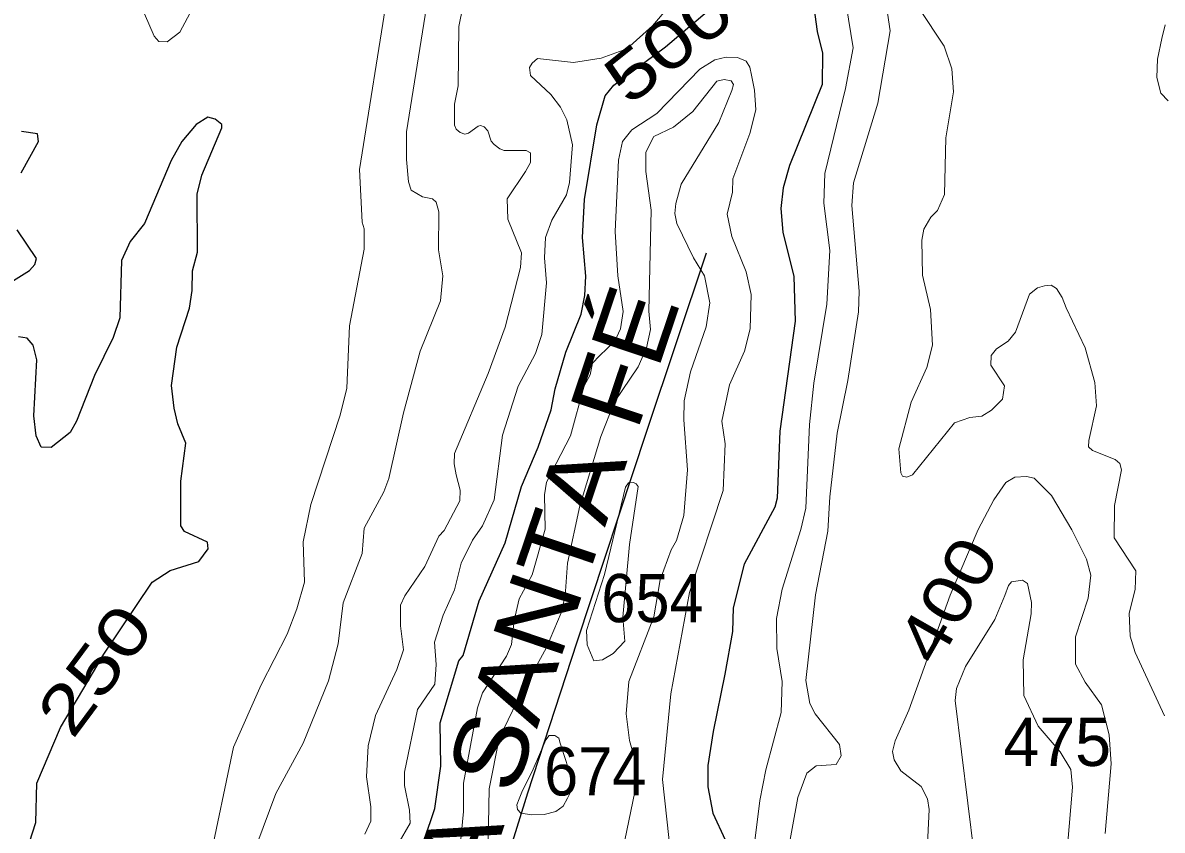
# Model space of a CAD drawing. Extents: x 499.9 to 555.3, y 9281.5 to 9336.8.
# Drawn here: x 528.732 to 532.51, y 9283.876 to 9286.554 of the extents above; entities that cross this region are included whole.
import ezdxf
from ezdxf.enums import TextEntityAlignment as Align

# ---------------------------------------------------------------- set-up
doc = ezdxf.new("R2010")
doc.units = 0
doc.header["$LTSCALE"] = 0.064
for name, color, linetype, lineweight in [('1', 7, 'Continuous', 25), ('2', 7, 'Continuous', 13), ('26', 7, 'Continuous', 25)]:
    doc.layers.add(name, color=color, linetype=linetype, lineweight=lineweight)
doc.layers.add('21', color=7, linetype='Continuous')
doc.layers.add('61', color=7, linetype='Continuous')

msp = doc.modelspace()

# ---------------------------------------------------------------- linework, layer by layer
at = {"layer": '1'}
for points in [[(530.0256, 9283.7344), (530.0973, 9283.948), (530.118, 9284.0879), (530.1152, 9284.232), (530.1778, 9284.4377), (530.1917, 9284.456), (530.2446, 9284.6366), (530.3313, 9284.8296), (530.3852, 9285.0166), (530.4403, 9285.1467), (530.4835, 9285.27), (530.4963, 9285.3398), (530.5316, 9285.4622), (530.5828, 9285.588), (530.5953, 9285.65), (530.5987, 9285.7137), (530.5876, 9285.8418), (530.5939, 9285.9683), (530.6354, 9286.2164), (530.6631, 9286.3119), (530.6917, 9286.3474), (530.8626, 9286.475), (531.0372, 9286.6231)], [(531.3499, 9286.6399), (531.366, 9286.5254), (531.3831, 9286.4538), (531.3816, 9286.3495), (531.2738, 9286.0813), (531.2529, 9286.0073), (531.2453, 9285.9386), (531.2515, 9285.8601), (531.2876, 9285.7122), (531.2926, 9285.5649), (531.2417, 9285.1997), (531.2333, 9284.9776), (531.2248, 9284.9473), (531.1237, 9284.7587), (531.0874, 9284.6131), (531.0853, 9284.535), (531.0594, 9284.394), (531.0211, 9284.2037), (531.0031, 9284.0903), (531.0031, 9284.0203), (531.019, 9283.932), (531.0599, 9283.8436)], [(528.7542, 9283.8364), (528.7747, 9283.901), (528.778, 9284.0318), (528.8569, 9284.2163), (528.9659, 9284.4012), (529.0006, 9284.46), (529.1604, 9284.6988), (529.2205, 9284.7371), (529.3158, 9284.7678), (529.3468, 9284.8098), (529.3437, 9284.8311), (529.2682, 9284.8672), (529.2553, 9284.8851), (529.2555, 9285.0333), (529.2727, 9285.1598), (529.2459, 9285.2244), (529.233, 9285.2755), (529.2252, 9285.3516), (529.2426, 9285.4781), (529.2841, 9285.6072), (529.2936, 9285.6667), (529.2939, 9285.7312), (529.3109, 9285.7933), (529.3098, 9285.9859), (529.3255, 9286.0487), (529.3919, 9286.2064), (529.3916, 9286.2166), (529.369, 9286.2349), (529.3452, 9286.2409), (529.3063, 9286.2168), (529.2586, 9286.1601), (529.224, 9286.0973), (529.1354, 9285.8885), (529.0879, 9285.8283), (529.0585, 9285.7662), (529.0533, 9285.5753), (529.031, 9285.5108), (528.9693, 9285.3842), (528.91, 9285.2323), (528.8892, 9285.1947), (528.8257, 9285.146), (528.7926, 9285.1469), (528.7763, 9285.1838), (528.7685, 9285.2508), (528.7777, 9285.4368), (528.7661, 9285.485), (528.7462, 9285.5082), (528.7169, 9285.5121)], [(528.7265, 9286.0563), (528.7839, 9286.1609), (528.7801, 9286.1855), (528.727, 9286.1932)], [(528.6285, 9285.6552), (528.7544, 9285.7326), (528.771, 9285.7521), (528.7772, 9285.7725), (528.713, 9285.8674)]]:
    msp.add_lwpolyline(points, dxfattribs=at)
at = {"layer": '2'}
for points in [[(530.9891, 9286.7433), (530.8196, 9286.5441), (530.7344, 9286.468), (530.6496, 9286.4374), (530.5572, 9286.4231), (530.4379, 9286.4355), (530.4202, 9286.4203), (530.4122, 9286.4064), (530.4146, 9286.3798), (530.4819, 9286.3167), (530.5142, 9286.2747), (530.5352, 9286.2326), (530.5541, 9286.1499), (530.5446, 9286.024), (530.5339, 9285.9837), (530.4857, 9285.8991), (530.465, 9285.8418), (530.4618, 9285.775), (530.4681, 9285.6922), (530.4522, 9285.5203), (530.4315, 9285.4571), (530.3743, 9285.3484), (530.3227, 9285.1862), (530.2944, 9284.9721), (530.2558, 9284.8854), (530.2227, 9284.8384), (530.1855, 9284.7618), (530.1626, 9284.6737), (530.1254, 9284.5891), (530.0963, 9284.5002), (530.1021, 9284.4253), (530.0973, 9284.3608), (530.04, 9284.2762), (529.9975, 9284.0689), (529.9971, 9284.0242), (530.0143, 9283.9423), (530.0157, 9283.8994), (529.9344, 9283.7578)], [(529.3493, 9283.7664), (529.4302, 9284.1509), (529.5224, 9284.3578), (529.6078, 9284.5257), (529.6405, 9284.6099), (529.6657, 9284.6984), (529.6613, 9284.8328), (529.6865, 9284.9562), (529.7836, 9285.2522), (529.806, 9285.3421), (529.8152, 9285.5488), (529.8633, 9285.8036), (529.8633, 9285.8713), (529.8571, 9285.8933), (529.8475, 9286.0678), (529.9415, 9286.6575)], [(529.4443, 9283.6597), (529.5703, 9283.9981), (529.6612, 9284.1643), (529.7455, 9284.3712), (529.7772, 9284.4946), (529.7936, 9284.6298), (529.8567, 9284.7939), (529.8638, 9284.878), (529.9287, 9284.9984), (529.9458, 9285.0421), (529.994, 9285.2601), (530.0491, 9285.4645), (530.1164, 9285.6317), (530.1243, 9285.7145), (530.1101, 9285.8012), (530.1108, 9285.9276), (530.1022, 9285.9588), (530.0903, 9285.9701), (530.0569, 9285.9775), (530.0196, 9285.9996), (530.0108, 9286.0265), (530.0036, 9286.1005), (530.0039, 9286.1921), (530.0831, 9286.6917)], [(531.1489, 9283.7616), (531.1751, 9283.9749), (531.1956, 9284.0758), (531.2464, 9284.2662), (531.2497, 9284.3695), (531.2318, 9284.4792), (531.2302, 9284.5783), (531.2492, 9284.6752), (531.3115, 9284.8734), (531.3276, 9284.9442), (531.3404, 9285.2219), (531.354, 9285.3587), (531.3975, 9285.6215), (531.407, 9285.7989), (531.3881, 9285.9557), (531.3912, 9286.0544), (531.4599, 9286.336), (531.485, 9286.4718), (531.4534, 9286.6623)], [(529.1354, 9286.5836), (529.1673, 9286.5102), (529.1829, 9286.4928), (529.2104, 9286.4911), (529.2522, 9286.523), (529.3031, 9286.6185)], [(529.8655, 9283.8623), (529.8852, 9283.9058), (529.8856, 9283.9535), (529.8714, 9284.053), (529.8763, 9284.1556), (529.9013, 9284.2559), (529.9716, 9284.4094), (529.9936, 9284.474), (529.9843, 9284.5534), (529.9845, 9284.6226), (529.9981, 9284.653), (530.0642, 9284.7508), (530.1114, 9284.8511), (530.1292, 9284.8705), (530.181, 9284.9684), (530.1816, 9285.0039), (530.1687, 9285.0543), (530.1621, 9285.0909), (530.1631, 9285.1255), (530.2749, 9285.3912), (530.331, 9285.5451), (530.382, 9285.7424), (530.3852, 9285.7909), (530.3394, 9285.9024), (530.3373, 9285.9703), (530.3979, 9286.0615), (530.4152, 9286.0908), (530.415, 9286.1228), (530.4003, 9286.1311), (530.3273, 9286.1311), (530.3129, 9286.1365), (530.2945, 9286.1503), (530.2847, 9286.1621), (530.2733, 9286.1957), (530.2609, 9286.209), (530.2489, 9286.2132), (530.241, 9286.2112), (530.2097, 9286.1883), (530.1973, 9286.1849), (530.1822, 9286.1904), (530.1685, 9286.2017), (530.1631, 9286.2147), (530.1626, 9286.2501), (530.1626, 9286.2841), (530.1753, 9286.3447), (530.177, 9286.5421), (530.191, 9286.6076)], [(531.5951, 9286.6082), (531.6078, 9286.5278), (531.5663, 9286.2874), (531.4864, 9286.0234), (531.4807, 9285.9488), (531.5042, 9285.6636), (531.5028, 9285.5952), (531.4671, 9285.3677), (531.4322, 9285.1926), (531.4072, 9284.9817), (531.4008, 9284.8678), (531.3597, 9284.6562), (531.3278, 9284.372), (531.3411, 9284.2964), (531.3589, 9284.2617), (531.44, 9284.1601), (531.4451, 9284.1231), (531.4287, 9284.0942), (531.3627, 9284.0893), (531.3317, 9284.0655), (531.3019, 9283.9848), (531.2639, 9283.7791)], [(531.704, 9286.6015), (531.7865, 9286.4767), (531.8115, 9286.4013), (531.8177, 9286.3249), (531.792, 9286.1728), (531.7874, 9285.9852)], [(532.5192, 9286.5471), (532.5081, 9286.5027), (532.4939, 9286.4342), (532.4913, 9286.3727), (532.5051, 9286.3204), (532.5293, 9286.296)], [(530.8882, 9283.7196), (530.8531, 9284.0439), (530.8802, 9284.3282), (530.9422, 9284.665), (531.0534, 9285.0029), (531.0602, 9285.1574), (531.0492, 9285.2331), (531.0748, 9285.3536), (531.1244, 9285.4647), (531.143, 9285.5394), (531.1462, 9285.6533), (531.1306, 9285.7287), (531.0823, 9285.8458), (531.0669, 9285.9197), (531.0849, 9285.9926), (531.0862, 9286.0371), (531.1425, 9286.1871), (531.162, 9286.2652), (531.1579, 9286.3305), (531.1474, 9286.3805), (531.1419, 9286.4066), (531.1298, 9286.4273), (531.1014, 9286.4387), (531.0635, 9286.4401), (531.0266, 9286.4311), (530.9764, 9286.4005), (530.8344, 9286.2531), (530.7511, 9286.1994), (530.7196, 9286.1602), (530.7073, 9286.0986), (530.6958, 9285.8624), (530.705, 9285.7145), (530.7227, 9285.5967), (530.7135, 9285.539), (530.6946, 9285.4983), (530.6439, 9285.4492), (530.621, 9285.4253), (530.6129, 9285.3867), (530.5925, 9285.35), (530.5479, 9285.1837), (530.4685, 9285.0308), (530.4619, 9284.9887), (530.4634, 9284.8749), (530.421, 9284.7231), (530.3769, 9284.6433), (530.3604, 9284.5717), (530.3517, 9284.4915), (530.3356, 9284.4534), (530.2554, 9284.3321), (530.2388, 9284.2814), (530.1933, 9284.0317), (530.1927, 9283.9376), (530.1817, 9283.8245)], [(530.7274, 9283.843), (530.7681, 9284.0357), (530.7621, 9284.1078), (530.7436, 9284.174), (530.7324, 9284.2623), (530.7415, 9284.3691), (530.8242, 9284.584), (530.8448, 9284.7068), (530.8813, 9284.8057), (530.8996, 9284.8367), (530.923, 9284.9204), (530.9361, 9285.0717), (530.9234, 9285.237), (530.9249, 9285.3), (530.9457, 9285.3962), (530.9971, 9285.5453), (531.0091, 9285.6257), (530.9917, 9285.7145), (530.9554, 9285.7744), (530.9001, 9285.8881), (530.8933, 9285.9215), (530.8966, 9285.9548), (530.9151, 9286.0195), (531.0395, 9286.2239), (531.0822, 9286.3295), (531.0878, 9286.3491), (531.0799, 9286.3622), (531.0576, 9286.3665), (531.0332, 9286.361), (530.9535, 9286.2605), (530.889, 9286.2085), (530.8244, 9286.1766), (530.7979, 9286.1256), (530.7977, 9286.0614), (530.8152, 9285.9323), (530.8072, 9285.5975), (530.8134, 9285.5371), (530.7994, 9285.4766), (530.7725, 9285.4135), (530.6938, 9285.2968), (530.6478, 9285.1822), (530.5785, 9284.9525), (530.5374, 9284.7622), (530.53, 9284.6537), (530.5172, 9284.5965), (530.4679, 9284.4819), (530.3708, 9284.3037), (530.311, 9284.1796), (530.2774, 9284.0135), (530.2739, 9283.7791)], [(531.7874, 9285.9852), (531.7643, 9285.9322), (531.7419, 9285.9092), (531.7192, 9285.8694), (531.7129, 9285.8331), (531.7144, 9285.7177)], [(531.7144, 9285.7177), (531.7413, 9285.6031), (531.7476, 9285.4846), (531.7292, 9285.4106), (531.6768, 9285.296), (531.6364, 9285.1408), (531.6424, 9285.0612), (531.6481, 9285.0506), (531.6624, 9285.0468), (531.6811, 9285.0547), (531.8212, 9285.2272), (531.8719, 9285.2449), (531.9116, 9285.2491), (531.9434, 9285.2689), (531.9799, 9285.306), (531.9863, 9285.3499), (531.9408, 9285.4181), (531.9425, 9285.4508), (531.9596, 9285.4724), (531.9986, 9285.4977), (532.0236, 9285.5284), (532.07, 9285.6544), (532.0957, 9285.6755), (532.1188, 9285.682), (532.1417, 9285.684), (532.1595, 9285.6724), (532.178, 9285.6433), (532.1908, 9285.6089), (532.2537, 9285.4766), (532.2857, 9285.3612), (532.292, 9285.2841), (532.2662, 9285.1682), (532.2654, 9285.1477), (532.2779, 9285.136), (532.353, 9285.1059), (532.3686, 9285.0928), (532.3742, 9285.0709), (532.3509, 9284.953), (532.3497, 9284.8458), (532.4225, 9284.7365), (532.4195, 9284.6744), (532.4003, 9284.5955), (532.4037, 9284.5201), (532.4199, 9284.4659), (532.5174, 9284.2551)], [(532.3208, 9283.8651), (532.3398, 9284.0959), (532.3335, 9284.1923), (532.3079, 9284.2916), (532.254, 9284.3665), (532.2221, 9284.4269), (532.2222, 9284.5176), (532.2642, 9284.6453), (532.273, 9284.7224), (532.2588, 9284.7748), (532.2102, 9284.8726), (532.1429, 9284.9865), (532.0849, 9285.0433), (532.0596, 9285.0491), (532.0211, 9285.0473), (531.991, 9285.0294), (531.9512, 9284.9719), (531.8998, 9284.874), (531.8067, 9284.6552), (531.6689, 9284.2745), (531.6243, 9284.1723), (531.6154, 9284.1369), (531.6211, 9284.1092), (531.6428, 9284.0725), (531.7098, 9284.0207), (531.7318, 9283.9797), (531.7365, 9283.945), (531.7287, 9283.7848)], [(531.8862, 9283.7952), (531.8227, 9284.3058), (531.8277, 9284.3463), (531.8578, 9284.4191), (531.9547, 9284.575), (531.9878, 9284.6544), (532.0002, 9284.6877), (532.0093, 9284.6999), (532.0462, 9284.7052), (532.0632, 9284.6944), (532.0756, 9284.6315), (532.0755, 9284.5933), (532.0486, 9284.4412), (532.0505, 9284.3228), (532.0984, 9284.2208), (532.1711, 9284.1357), (532.206, 9284.0775), (532.2125, 9284.0191), (532.1902, 9283.7575)]]:
    msp.add_lwpolyline(points, dxfattribs=at)
for points in [[(530.7297, 9285.0136), (530.7396, 9285.0283), (530.747, 9285.0309), (530.7565, 9285.0295), (530.7654, 9285.0244), (530.7724, 9285.0165), (530.7432, 9284.8237), (530.7212, 9284.5829), (530.7281, 9284.5027), (530.6893, 9284.4626), (530.654, 9284.4414), (530.6247, 9284.438), (530.6024, 9284.4906), (530.6008, 9284.5386), (530.6607, 9284.7245)], [(530.5139, 9284.1648), (530.5084, 9284.1814), (530.4954, 9284.1906), (530.477, 9284.1906), (530.4659, 9284.1758), (530.4234, 9284.0779), (530.3865, 9284.0022), (530.3772, 9283.98), (530.3698, 9283.9597), (530.3717, 9283.9449), (530.3828, 9283.932), (530.4197, 9283.9264), (530.4603, 9283.9283), (530.4991, 9283.9375), (530.5232, 9283.956), (530.5379, 9283.9819), (530.5527, 9284.0133), (530.5564, 9284.041), (530.5416, 9284.0761)]]:
    msp.add_lwpolyline(points, close=True, dxfattribs=at)
at = {"layer": '26'}
msp.add_lwpolyline([(530.9974, 9285.7905), (530.8, 9285.1981), (530.5688, 9284.4998), (530.4051, 9283.999), (530.1932, 9283.3152), (530.1209, 9283.1177), (530.0391, 9282.9347), (529.8705, 9282.5735)], dxfattribs=at)

# ---------------------------------------------------------------- texts
at = {"layer": '21', "width": 0.95}
for s, p in [('654', (530.6498, 9284.566)), ('674', (530.4601, 9283.9913))]:
    msp.add_text(s, height=0.16, dxfattribs=at).set_placement(p)
at = {"layer": '21'}
msp.add_text('475', height=0.16, dxfattribs=at).set_placement((531.9829, 9284.089))
at = {"layer": '26', "width": 1.1}
msp.add_text('SERRA SANTA FÉ', height=0.24, rotation=71.374, dxfattribs=at).set_placement((530.4266, 9284.1819), align=Align.CENTER)
at = {"layer": '61'}
for s, rotation, width, p in [('500', 38.682, 1.3, (530.9226, 9286.4206)), ('400', 60.255, 1.2, (531.8674, 9284.6003)), ('250', 53.412, 1.3, (529.035, 9284.36))]:
    msp.add_text(s, height=0.16, rotation=rotation, dxfattribs=dict(at, width=width)).set_placement(p, align=Align.CENTER)

doc.saveas('drawing.dxf')
